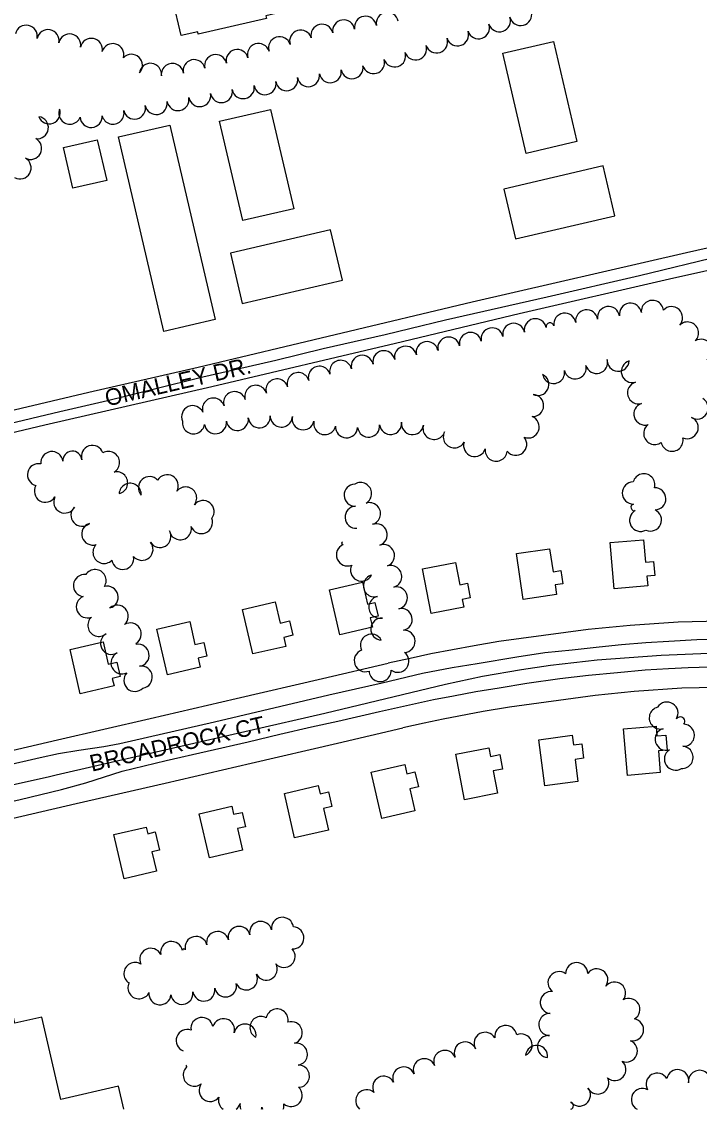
# Model space of a CAD drawing. Extents: x -25029 to 2274964, y -81170 to 687028.
# Drawn here: x -17644 to -17031, y -68748 to -67765 of the extents above; entities that cross this region are included whole.
import ezdxf

# ---------------------------------------------------------------- set-up
doc = ezdxf.new("R2010")
doc.units = 0
for name, color, linetype in [('81911BEA - RW_X_Fee_RW', 7, 'Continuous'), ('BLDG', 7, 'Continuous'), ('GE_X_CL_2000', 7, 'Continuous'), ('ROAD', 7, 'Continuous'), ('ROAD-NAME', 7, 'Continuous'), ('TREES', 7, 'Continuous')]:
    doc.layers.add(name, color=color, linetype=linetype)

msp = doc.modelspace()

# ---------------------------------------------------------------- linework, layer by layer
at = {"layer": '81911BEA - RW_X_Fee_RW'}
for p, q in [((-17131.71, -68314.6), (-17212.54, -68325.64)), ((-17125.25, -68374.24), (-17202.92, -68384.81)), ((-18051.56, -68516.3), (-17611.48, -68414.41)), ((-18031.15, -68573.17), (-17594.51, -68472.07))]:
    msp.add_line(p, q, dxfattribs=at)
for points in [[(-16887.29, -68307.66), (-16948.89, -68305.71), (-17050.4, -68307.98)], [(-17050.4, -68307.98), (-17093.79, -68310.93), (-17131.71, -68314.6)], [(-17212.54, -68325.64), (-17234.72, -68329.29), (-17273.77, -68336.74), (-17292.68, -68340.87), (-17312.61, -68345.21)], [(-17611.48, -68414.41), (-17527.69, -68395.01), (-17449.75, -68376.96), (-17371.81, -68358.92), (-17312.61, -68345.21)], [(-17047.11, -68367.84), (-17090.21, -68370.84), (-17125.25, -68374.24)], [(-16890.37, -68367.6), (-16950.5, -68365.7), (-16968.74, -68366.1), (-17047.11, -68367.84)], [(-17202.92, -68384.81), (-17226.55, -68388.78), (-17262.91, -68395.76), (-17279.93, -68399.48), (-17299.08, -68403.66)], [(-17594.51, -68472.07), (-17514.15, -68453.46), (-17436.21, -68435.42), (-17358.27, -68417.37), (-17299.08, -68403.66)]]:
    msp.add_lwpolyline(points, dxfattribs=at)
at = {"layer": 'BLDG'}
for points in [[(-17436.87, -67705.98), (-17431.81, -67727.72), (-17416.42, -67724.14), (-17408.86, -67756.61), (-17423.11, -67759.92), (-17422.57, -67762.25), (-17484.14, -67776.58), (-17484.68, -67774.25), (-17499.71, -67777.74), (-17507.25, -67745.37), (-17492.39, -67741.91), (-17497.57, -67719.62), (-17473.1, -67713.92), (-17467.62, -67737.45), (-17454.97, -67734.5), (-17460.34, -67711.45)], [(-17162.89, -67783.02), (-17141.8, -67873.62), (-17187.76, -67884.31), (-17208.85, -67793.72)], [(-17418.81, -67844.47), (-17397.9, -67934.33), (-17443.96, -67945.05), (-17464.87, -67855.19)], [(-17509.72, -67858.64), (-17468.82, -68034.33), (-17515.22, -68045.13), (-17556.11, -67869.44)], [(-17575.47, -67871.9), (-17566.91, -67908.64), (-17597.41, -67915.74), (-17605.96, -67878.99)], [(-17197.39, -67961.59), (-17107.55, -67940.67), (-17118.04, -67895.61), (-17207.88, -67916.53)], [(-17444.48, -68019.94), (-17353.86, -67998.85), (-17364.47, -67953.27), (-17455.09, -67974.36)], [(-17081.6, -68233.66), (-17079.95, -68253.86), (-17072.57, -68253.25), (-17071.53, -68265.93), (-17078.51, -68266.5), (-17077.79, -68275.27), (-17108.31, -68277.76), (-17111.71, -68236.11)], [(-17166.55, -68241.62), (-17163.46, -68262.48), (-17156.25, -68261.41), (-17154.48, -68273.32), (-17161.62, -68274.38), (-17160.34, -68283.02), (-17190.36, -68287.47), (-17196.5, -68246.06)], [(-17251.69, -68254.09), (-17247.76, -68274.28), (-17240.79, -68272.92), (-17238.21, -68286.18), (-17245.56, -68287.61), (-17244.21, -68294.57), (-17273.63, -68300.29), (-17281.49, -68259.89)], [(-17335.73, -68271.91), (-17331.16, -68291.69), (-17324.42, -68290.13), (-17321.57, -68302.48), (-17328.63, -68304.11), (-17326.66, -68312.65), (-17356.11, -68319.46), (-17365.5, -68278.79)], [(-17414.6, -68289.64), (-17410.15, -68308.89), (-17401.73, -68306.95), (-17398.74, -68319.9), (-17406.92, -68321.79), (-17405.05, -68329.92), (-17434.71, -68336.77), (-17444.03, -68296.44)], [(-17491.91, -68307.53), (-17487.13, -68328.25), (-17479.24, -68326.43), (-17476.39, -68338.8), (-17484.29, -68340.62), (-17482.41, -68348.73), (-17512.05, -68355.58), (-17521.57, -68314.38)], [(-17570.2, -68325.85), (-17565.55, -68345.97), (-17557.76, -68344.17), (-17554.75, -68357.19), (-17561.85, -68358.82), (-17560.27, -68365.66), (-17590.83, -68372.72), (-17600.06, -68332.74)], [(-17070.26, -68402.03), (-17069.49, -68410.88), (-17061.41, -68410.18), (-17060.23, -68423.71), (-17068.23, -68424.41), (-17066.52, -68444.05), (-17096.15, -68446.64), (-17099.82, -68404.61)], [(-17146.02, -68410.34), (-17144.89, -68418.92), (-17137.52, -68417.95), (-17135.78, -68431.12), (-17143.52, -68432.14), (-17140.9, -68451.96), (-17170.79, -68455.91), (-17176.29, -68414.34)], [(-17221.49, -68421.56), (-17219.98, -68429.33), (-17211.6, -68427.71), (-17209.06, -68440.82), (-17217.44, -68442.44), (-17213.5, -68462.76), (-17243.4, -68468.55), (-17251.39, -68427.35)], [(-17297.47, -68436.6), (-17295.53, -68445.02), (-17288.31, -68443.36), (-17285.2, -68456.82), (-17292.85, -68458.59), (-17288.24, -68478.55), (-17318.12, -68485.46), (-17327.79, -68443.6)], [(-17375.71, -68455.81), (-17374, -68463.24), (-17366.33, -68461.47), (-17363.26, -68474.74), (-17371, -68476.52), (-17366.5, -68496.03), (-17397.05, -68503.08), (-17406.33, -68462.88)], [(-17453.88, -68474.38), (-17452.18, -68481.72), (-17444.57, -68479.96), (-17441.54, -68493.05), (-17448.63, -68494.69), (-17444.16, -68514.03), (-17474.05, -68520.94), (-17483.24, -68481.16)], [(-17531.17, -68493.38), (-17529.81, -68499.27), (-17523.02, -68497.7), (-17519.22, -68514.16), (-17526.01, -68515.72), (-17521.98, -68533.18), (-17551.2, -68539.93), (-17560.4, -68500.13)]]:
    msp.add_lwpolyline(points, close=True, dxfattribs=at)
msp.add_lwpolyline([(-17551.51, -68748.36), (-17556.34, -68727.55), (-17608.34, -68739.63), (-17625.67, -68665.06), (-17649.85, -68670.68), (-17673.78, -68567.7), (-17676.21, -68568.26), (-17685.68, -68527.5), (-17768.64, -68546.78), (-17721.8, -68748.36)], dxfattribs=at)
at = {"layer": 'GE_X_CL_2000'}
for points in [[(-17010.85, -67976.89), (-17085.23, -67994.92), (-17168.84, -68014.36), (-17260.72, -68035.13), (-17292.92, -68042.85), (-17315.34, -68048.22), (-17371.14, -68061.02), (-17413.91, -68071.38), (-17428.38, -68074.89), (-17479.95, -68086.52), (-17523.7, -68097.54), (-17547.89, -68103.4), (-17566.23, -68107.85), (-17609.36, -68117.91), (-17661.09, -68130.32)], [(-17015.51, -68335.93), (-17065.82, -68338.3), (-17123.47, -68342.35), (-17165.63, -68347.35), (-17191.9, -68351.05), (-17227.31, -68357.28), (-17260.73, -68364.33), (-17369.65, -68390.51), (-17506.47, -68422.09), (-17612.71, -68446.39), (-17619.88, -68448.03), (-17681.28, -68461.58), (-17724.96, -68472.04), (-17791.43, -68487.23), (-17870.28, -68505.25), (-17920.67, -68516.3), (-17977.77, -68530.33), (-18032.84, -68545.71), (-18099.41, -68568.76)]]:
    msp.add_lwpolyline(points, dxfattribs=at)
at = {"layer": 'ROAD'}
for points in [[(-17660.92, -68138.72), (-17622.73, -68129.78), (-17471.74, -68094.93), (-17305.92, -68055.87), (-17194.17, -68029.01), (-17058.14, -67997.64), (-16993.43, -67983.17), (-16904.5, -67962.07), (-16908.25, -67943.66), (-17042.66, -67974.24), (-17236.5, -68018.81), (-17484.13, -68077.7), (-17582.96, -68100.56), (-17660.91, -68118.88)], [(-17012.79, -68323.32), (-17033.45, -68324.05), (-17058.65, -68325.55), (-17079.61, -68326.64), (-17101.45, -68328.53), (-17121.83, -68330.65), (-17146.24, -68333.32), (-17170.87, -68335.85), (-17196.16, -68339.69), (-17231.95, -68345.8), (-17254.54, -68349.3), (-17281.31, -68354.52), (-17318, -68363.26), (-17366.05, -68374.11)], [(-17660.98, -68471.88), (-17645.22, -68468.37), (-17607.87, -68459.27), (-17585.71, -68453.21), (-17552.96, -68442.61), (-17513.19, -68433.09), (-17439.09, -68416.27), (-17410.4, -68409.31), (-17381.72, -68402.71), (-17357.95, -68397.68), (-17320.31, -68388.73), (-17293.09, -68382.71), (-17271.6, -68378.03), (-17253.41, -68374.72), (-17233.16, -68370.77), (-17212.12, -68367.34), (-17187.26, -68363.27), (-17157.34, -68358.95), (-17131.46, -68356.06), (-17105.08, -68353.4), (-17080.23, -68351.17), (-17059.13, -68349.93), (-17041.25, -68348.89), (-17021.32, -68348.31)], [(-17366.05, -68374.11), (-17469.43, -68398.47), (-17555.13, -68418.06), (-17569.58, -68420.88), (-17592.01, -68423.94), (-17610.49, -68426.95), (-17627, -68430.71), (-17660.98, -68438.58)]]:
    msp.add_lwpolyline(points, dxfattribs=at)
at = {"layer": 'TREES'}
for centre, radius, start, end in [((-17352.7, -67773.59), 10, 9.49869, 189.49869), ((-17332.97, -67770.29), 10, 9.49869, 189.49869), ((-17313.3, -67766.69), 10, 11.21193, 191.21193), ((-17211.86, -67764.3), 10, 198.58918, 18.58918), ((-17192.68, -67758.71), 10, 193.89201, 13.89201), ((-17639.63, -67778.32), 10, 348.52056, 168.52056), ((-17620.03, -67782.3), 10, 348.52056, 168.52056), ((-17391.57, -67782.8), 10, 17.54709, 197.54709), ((-17372.3, -67777.51), 10, 13.14631, 193.14631), ((-17249.78, -67777.05), 10, 198.58918, 18.58918), ((-17230.82, -67770.67), 10, 198.58918, 18.58918), ((-17600.43, -67786.28), 10, 348.52056, 168.52056), ((-17580.83, -67790.26), 10, 348.52056, 168.52056), ((-17561.41, -67795.01), 10, 344.00151, 164.00151), ((-17429.71, -67794.86), 10, 17.54709, 197.54709), ((-17410.64, -67788.83), 10, 17.54709, 197.54709), ((-17268.73, -67783.43), 10, 198.58918, 18.58918), ((-17544.56, -67804.67), 10, 316.35222, 136.35222), ((-17468.41, -67804.92), 10, 13.27016, 193.27016), ((-17448.96, -67800.25), 10, 13.72633, 193.72633), ((-17306.65, -67796.18), 10, 198.58918, 18.58918), ((-17287.69, -67789.8), 10, 198.58918, 18.58918), ((-17527.41, -67812.81), 10, 352.89724, 172.89724), ((-17507.54, -67812.92), 10, 6.42282, 186.42282), ((-17487.87, -67809.51), 10, 13.27016, 193.27016), ((-17325.72, -67802.18), 10, 196.37086, 16.37086), ((-17384.5, -67814), 10, 190.36187, 10.36187), ((-17364.82, -67810.4), 10, 190.36187, 10.36187), ((-17345.15, -67806.8), 10, 190.36187, 10.36187), ((-17443.52, -67824.79), 10, 190.36187, 10.36187), ((-17423.85, -67821.19), 10, 190.36187, 10.36187), ((-17404.17, -67817.59), 10, 190.36187, 10.36187), ((-17502.54, -67835.58), 10, 190.36187, 10.36187), ((-17482.87, -67831.98), 10, 190.36187, 10.36187), ((-17463.19, -67828.38), 10, 190.36187, 10.36187), ((-17618.9, -67847.62), 10, 200.35847, 20.35847), ((-17600.23, -67847.83), 10, 158.36063, 338.36063), ((-17541.79, -67843.26), 10, 193.21259, 13.21259), ((-17522.22, -67839.18), 10, 190.36187, 10.36187), ((-17629.65, -67861), 10, 262.09323, 82.09323), ((-17580.96, -67850.85), 10, 183.81926, 3.81926), ((-17561.25, -67847.86), 10, 193.40543, 13.40543), ((-17635.73, -67879.73), 10, 241.96809, 61.96809), ((-17645.29, -67897.3), 10, 240.91896, 60.91896), ((-17093.47, -68029.68), 10, 8.60777, 188.60777), ((-17073.64, -68027.11), 10, 6.14579, 186.14579), ((-17152.8, -68038.66), 10, 8.60777, 188.60777), ((-17133.02, -68035.67), 10, 8.60777, 188.60777), ((-17113.25, -68032.67), 10, 8.60777, 188.60777), ((-17056.33, -68032.8), 10, 317.49085, 137.49085), ((-17198.95, -68047.83), 10, 11.94508, 191.94508), ((-17179.39, -68043.69), 10, 11.94508, 191.94508), ((-17166.14, -68040.89), 3.54, 11.94508, 191.94508), ((-17041.91, -68046.65), 10, 314.81161, 134.81161), ((-17257.65, -68060.25), 10, 11.94508, 191.94508), ((-17238.09, -68056.11), 10, 11.94508, 191.94508), ((-17218.52, -68051.97), 10, 11.94508, 191.94508), ((-17296.79, -68068.53), 10, 11.94508, 191.94508), ((-17277.22, -68064.39), 10, 11.94508, 191.94508), ((-17029.58, -68062.24), 10, 301.88879, 121.88879), ((-17335.92, -68076.81), 10, 11.94508, 191.94508), ((-17316.36, -68072.67), 10, 11.94508, 191.94508), ((-17374.67, -68086.65), 10, 16.70472, 196.70472), ((-17355.4, -68081.33), 10, 14.18858, 194.18858), ((-17143.44, -68078.17), 10, 193.13195, 13.13195), ((-17124.08, -68073.19), 10, 195.70192, 15.70192), ((-17104.48, -68071.18), 10, 176.00621, 356.00621), ((-17091.74, -68081.49), 10, 106.054, 286.054), ((-17412.99, -68098.15), 10, 16.70472, 196.70472), ((-17393.83, -68092.4), 10, 16.70472, 196.70472), ((-17177.16, -68093.21), 10, 244.30164, 64.30164), ((-17163.01, -68082.32), 10, 190.82365, 10.82365), ((-17451.3, -68109.65), 10, 16.70472, 196.70472), ((-17432.14, -68103.9), 10, 16.70472, 196.70472), ((-17086.2, -68100.71), 10, 106.054, 286.054), ((-17470.45, -68115.4), 10, 16.70472, 196.70472), ((-17181.91, -68112.21), 10, 267.63618, 87.63618), ((-17033.19, -68114.47), 10, 238.96612, 58.96612), ((-17489.18, -68122.32), 10, 23.85572, 203.85572), ((-17080.42, -68119.85), 10, 107.56133, 287.56133), ((-17488.43, -68127.79), 10, 171.8046, 351.8046), ((-17468.64, -68127.72), 10, 188.58141, 8.58141), ((-17448.86, -68124.74), 10, 188.53268, 8.53268), ((-17429.01, -68122.35), 10, 185.18652, 5.18652), ((-17409.06, -68121.71), 10, 178.48871, 358.48871), ((-17389.3, -68124.15), 10, 167.43261, 347.43261), ((-17369.79, -68128.54), 10, 167.2278, 347.2278), ((-17310.3, -68128.36), 10, 186.75834, 6.75834), ((-17290.46, -68128.49), 10, 172.45193, 352.45193), ((-17185.9, -68131.54), 10, 249.03218, 69.03218), ((-17071.52, -68137.47), 10, 126.06603, 306.06603), ((-17042.2, -68132.27), 10, 247.35483, 67.35483), ((-17350.06, -68131.39), 10, 176.3216, 356.3216), ((-17330.16, -68130.78), 10, 187.18441, 7.18441), ((-17271.01, -68132.83), 10, 162.39897, 342.39897), ((-17252.65, -68140.54), 10, 152.04304, 332.04304), ((-17579.86, -68158.23), 10, 18.34325, 198.34325), ((-17234.3, -68148.31), 10, 162.05102, 342.05102), ((-17197.2, -68147.24), 10, 219.51113, 39.51113), ((-17055.84, -68143.52), 10, 191.71275, 11.71275), ((-17616.44, -68163.79), 10, 7.11839, 187.11839), ((-17597.93, -68161.97), 8.6, 3.91412, 183.91412), ((-17565.28, -68163.7), 10, 300.53091, 120.53091), ((-17214.85, -68152.5), 10, 173.65661, 353.65661), ((-17628.62, -68174.78), 10, 76.95729, 256.95729), ((-17557.94, -68182.05), 10, 283.05575, 103.05575), ((-17528.29, -68186.46), 10, 41.93628, 221.93628), ((-17512.16, -68184.71), 10, 330.40944, 150.40944), ((-17081.35, -68183.89), 10, 344.63768, 164.63768), ((-17622.31, -68189.69), 10, 148.86539, 328.86539), ((-17545.71, -68192.47), 10, 356.15157, 176.15157), ((-17495.56, -68195.77), 10, 322.23837, 142.23837), ((-17342.26, -68193.23), 10, 91.79845, 271.79845), ((-17337.43, -68191.81), 10, 300.90238, 120.90238), ((-17090.92, -68191.24), 10, 90.40008, 270.40008), ((-17071.47, -68196.53), 10, 271.32434, 91.32434), ((-17604.85, -68199.41), 10, 152.91444, 332.91444), ((-17479.81, -68208.11), 10, 321.61205, 141.61205), ((-17589.26, -68211.4), 10, 131.94565, 311.94565), ((-17341.43, -68213.21), 10, 92.93163, 272.93163), ((-17329.41, -68209.97), 10, 286.76077, 106.76077), ((-17084.26, -68216), 10, 118.70274, 298.70274), ((-17089.95, -68204.23), 3.12, 106.64829, 286.64829), ((-17075.35, -68215.65), 10, 245.75656, 65.75656), ((-17481.27, -68217.99), 10, 201.58146, 21.58146), ((-17579.5, -68228.35), 10, 107.97026, 287.97026), ((-17518.82, -68230.6), 10, 210.39834, 30.39834), ((-17500.38, -68223.6), 10, 191.13771, 11.13771), ((-17323.35, -68229.02), 10, 288.56876, 108.56876), ((-17535.02, -68242.18), 10, 220.72149, 40.72149), ((-17353.38, -68236.72), 1.28, 103.61248, 283.61248), ((-17569.36, -68244.96), 10, 134.78953, 314.78953), ((-17349.25, -68247.2), 10, 112.54817, 292.54817), ((-17316.67, -68247.88), 10, 290.42794, 110.42794), ((-17552.46, -68250.38), 10, 189.65801, 9.65801), ((-17336.51, -68260.99), 10, 152.90887, 332.90887), ((-17310.22, -68266.8), 10, 287.23186, 107.23186), ((-17587, -68274.97), 10, 83.27705, 263.27705), ((-17577.4, -68270.42), 10, 327.43145, 147.43145), ((-17324.92, -68275.17), 10, 105.58073, 285.58073), ((-17566.48, -68285.49), 10, 284.42719, 104.42719), ((-17305.08, -68286.11), 10, 282.55265, 102.55265), ((-17584.37, -68294.15), 10, 112.30042, 292.30042), ((-17319.94, -68294.54), 10, 103.23885, 283.23885), ((-17557.37, -68302.67), 10, 311.43657, 131.43657), ((-17300.75, -68305.64), 10, 282.45805, 102.45805), ((-17574.01, -68310.94), 10, 131.07428, 311.07428), ((-17318.2, -68314.26), 10, 86.88076, 266.88076), ((-17545.62, -68318.75), 10, 300.89923, 120.89923), ((-17298.17, -68325.39), 10, 272.42449, 92.42449), ((-17562.51, -68327.18), 10, 119.51207, 299.51207), ((-17327.63, -68328.83), 10, 27.2737, 207.2737), ((-17540.26, -68327.7), 0.437, 300.43475, 120.43475), ((-17538.58, -68337.97), 10, 278.37351, 98.37351), ((-17333.11, -68342.81), 10, 109.92205, 289.92205), ((-17303.73, -68343.39), 10, 233.23513, 53.23513), ((-17553.08, -68344.82), 10, 116.74573, 296.74573), ((-17541.4, -68360.7), 10, 135.93527, 315.93527), ((-17535.67, -68357.76), 10, 278.37351, 98.37351), ((-17319.71, -68351.81), 10, 182.32241, 2.32241), ((-17066.47, -68394.63), 10, 104.26521, 284.26521), ((-17060.46, -68390.23), 10, 327.99278, 147.99278), ((-17048.52, -68397.91), 4.19, 325.45029, 145.45029), ((-17061.12, -68413.89), 10, 106.77423, 286.77423), ((-17045.63, -68410.27), 10, 266.78245, 86.78245), ((-17052.78, -68431.85), 10, 123.08168, 303.08168), ((-17046.76, -68430.24), 10, 266.78245, 86.78245), ((-17427.69, -68588.5), 10, 13.12312, 193.12312), ((-17408.04, -68584.84), 10, 7.99852, 187.99852), ((-17466.64, -68597.58), 10, 13.12312, 193.12312), ((-17447.16, -68593.04), 10, 13.12312, 193.12312), ((-17398.66, -68593.43), 10, 267.01515, 87.01515), ((-17508.28, -68606.66), 10, 10.36766, 190.36766), ((-17486.12, -68602.12), 10, 13.12312, 193.12312), ((-17527.1, -68612.84), 10, 25.97402, 205.97402), ((-17497.15, -68604.63), 1.31, 10.36766, 190.36766), ((-17406.55, -68610.18), 10, 222.53948, 42.53948), ((-17541.4, -68625.7), 10, 57.97021, 237.97021), ((-17422.73, -68621.66), 10, 208.17949, 28.17949), ((-17142.04, -68625.78), 10, 0.64624, 180.64624), ((-17440.64, -68630.55), 10, 204.58879, 24.58879), ((-17158.03, -68633.9), 10, 53.19049, 233.19049), ((-17123.85, -68631.41), 10, 324.91761, 144.91761), ((-17537.7, -68638.55), 10, 154.08996, 334.08996), ((-17479.14, -68640.6), 10, 189.34424, 9.34424), ((-17459.51, -68636.84), 10, 192.31427, 12.31427), ((-17107.81, -68643.35), 10, 321.77598, 141.77598), ((-17518.76, -68643.95), 10, 174.04981, 354.04981), ((-17498.91, -68643.6), 10, 187.96292, 7.96292), ((-17165.02, -68651.85), 10, 84.23606, 264.23606), ((-17094.88, -68658.15), 10, 300.53865, 120.53865), ((-17412.9, -68667.68), 10, 348.50837, 168.50837), ((-17480.81, -68675.3), 10, 9.26805, 189.26805), ((-17461.34, -68676.5), 10, 343.70551, 163.70551), ((-17427.42, -68674.5), 10, 61.79583, 241.79583), ((-17400.1, -68679.21), 10, 287.40541, 107.40541), ((-17166.36, -68671.8), 10, 88.08899, 268.08899), ((-17091.55, -68676.6), 10, 259.89833, 79.89833), ((-17494.19, -68686.28), 10, 69.43214, 249.43214), ((-17441.94, -68681.31), 10, 348.44457, 168.44457), ((-17224.84, -68688.78), 10, 29.01348, 209.01348), ((-17206.19, -68682.56), 10, 7.86764, 187.86764), ((-17395.46, -68698.62), 10, 279.48822, 99.48823), ((-17242.79, -68697.53), 10, 22.95896, 202.95896), ((-17192.24, -68690.33), 10, 293.8664, 113.8664), ((-17167.51, -68691.76), 10, 85.34254, 265.34254), ((-17097.17, -68695.67), 10, 247.24626, 67.24626), ((-17261.28, -68705.17), 10, 21.96011, 201.96011), ((-17178.26, -68700.6), 10, 353.55623, 173.55623), ((-17494.46, -68709.19), 0.757, 122.72931, 302.72931), ((-17393.67, -68718.48), 10, 270.81681, 90.81681), ((-17279.83, -68712.65), 10, 21.96011, 201.96011), ((-17107.58, -68712.46), 10, 229.18825, 49.18825), ((-17487.73, -68717.58), 10, 129.17446, 309.17446), ((-17316.51, -68728.51), 10, 27.66456, 207.66456), ((-17298.37, -68720.13), 10, 21.96011, 201.96011), ((-17069.31, -68725.7), 10, 30.02748, 210.02748), ((-17050.82, -68722.53), 10, 349.43163, 169.43163), ((-17031.06, -68723.18), 10, 6.80501, 186.80501), ((-17473.42, -68731.33), 10, 143.10058, 323.10058), ((-17400.17, -68735.95), 10, 228.38838, 48.38838), ((-17123, -68724.61), 10, 207.28204, 27.28204), ((-17455.86, -68740.28), 10, 162.90093, 233.96593), ((-17331.85, -68740.76), 10, 49.51617, 229.51617), ((-17139.62, -68735.53), 10, 219.31566, 39.31566), ((-17082.67, -68739.54), 10, 61.98196, 241.98196), ((-17455.86, -68740.28), 10, 306.03407, 342.90093), ((-17436.44, -68744.86), 10, 170.57, 200.53625), ((-17436.44, -68744.86), 10, 339.46375, 350.57), ((-17416.69, -68744.96), 10, 188.81099, 199.88497), ((-17416.69, -68744.96), 10, 340.11503, 8.81099), ((-17148.3, -68745.12), 3.38, 286.0822, 73.9178)]:
    msp.add_arc(centre, radius, start, end, dxfattribs=at)

# ---------------------------------------------------------------- texts
at = {"layer": 'ROAD-NAME'}
for s, rotation, p in [('OMALLEY DR.', 13.01541, (-17566.57, -68113.08)), ('BROADROCK CT.', 12.85128, (-17580.35, -68443.28))]:
    msp.add_text(s, height=15, rotation=rotation, dxfattribs=at).set_placement(p)

doc.saveas('drawing.dxf')
